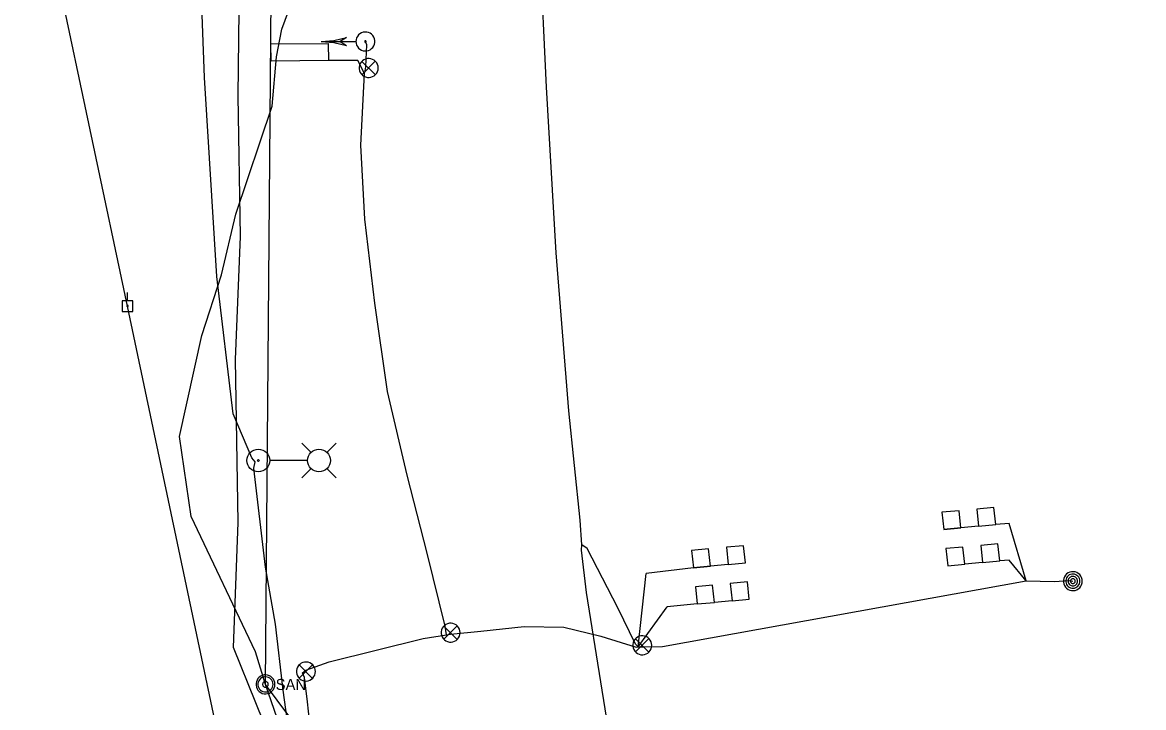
# Model space of a CAD drawing. Extents: x 596028 to 606371, y 330010 to 403088.
# Drawn here: x 601775.1 to 602165.3, y 355181 to 355419.3 of the extents above; entities that cross this region are included whole.
import ezdxf

# ---------------------------------------------------------------- set-up
doc = ezdxf.new("R2010")
doc.units = 0
for name, color, linetype in [('E_FTMS', 7, 'Continuous'), ('E_FTMS_Conduit', 7, 'Continuous'), ('E_FTMS_Loop', 7, 'Continuous'), ('E_LTG', 7, 'Continuous'), ('E_LTG_CID', 7, 'Continuous'), ('E_MISCPROP', 7, 'Continuous'), ('E_UTL_EPowerPole', 7, 'Continuous'), ('E_UTL_FO_UG_QWEST', 7, 'Continuous'), ('E_UTL_G_UG', 7, 'Continuous'), ('E_UTL_Overhead', 7, 'Continuous'), ('E_UTL_SAN_MH', 7, 'Continuous'), ('E_UTL_SAN_UG', 7, 'Continuous')]:
    doc.layers.add(name, color=color, linetype=linetype)

msp = doc.modelspace()

# ---------------------------------------------------------------- linework, layer by layer
at = {"layer": 'E_FTMS'}
for points in [[(601879.09, 355412.65), (601883.54, 355413), (601887.89, 355414.03)], [(601887.89, 355414.03), (601885.69, 355412.66)], [(601891.19, 355412.65), (601891.25, 355412.03), (601891.42, 355411.43), (601891.71, 355410.87), (601892.1, 355410.38), (601892.57, 355409.97), (601893.12, 355409.65), (601893.71, 355409.45), (601894.33, 355409.36), (601894.96, 355409.39), (601895.57, 355409.54), (601896.14, 355409.8), (601896.65, 355410.16), (601897.08, 355410.61), (601897.42, 355411.14), (601897.65, 355411.72), (601897.77, 355412.34), (601897.77, 355412.97), (601897.65, 355413.58), (601897.42, 355414.17), (601897.08, 355414.69), (601896.65, 355415.15), (601896.14, 355415.51), (601895.57, 355415.77), (601894.96, 355415.92), (601894.33, 355415.95), (601893.71, 355415.86), (601893.12, 355415.66), (601892.57, 355415.34), (601892.1, 355414.93), (601891.71, 355414.44), (601891.42, 355413.88), (601891.25, 355413.28), (601891.19, 355412.65)], [(601879.09, 355412.66), (601891.13, 355412.66)], [(601879.09, 355412.65), (601883.54, 355412.31), (601887.89, 355411.28)], [(601885.69, 355412.66), (601887.89, 355411.28)], [(601894.23, 355412.65), (601894.24, 355412.61), (601894.25, 355412.56), (601894.27, 355412.52), (601894.3, 355412.48), (601894.34, 355412.45), (601894.38, 355412.43), (601894.43, 355412.41), (601894.47, 355412.4), (601894.52, 355412.4), (601894.57, 355412.42), (601894.61, 355412.44), (601894.65, 355412.46), (601894.68, 355412.5), (601894.71, 355412.54), (601894.73, 355412.58), (601894.74, 355412.63), (601894.74, 355412.68), (601894.73, 355412.73), (601894.71, 355412.77), (601894.68, 355412.81), (601894.65, 355412.85), (601894.61, 355412.87), (601894.57, 355412.89), (601894.52, 355412.9), (601894.47, 355412.91), (601894.43, 355412.9), (601894.38, 355412.88), (601894.34, 355412.86), (601894.3, 355412.83), (601894.27, 355412.79), (601894.25, 355412.75), (601894.24, 355412.7), (601894.23, 355412.65)], [(601898.94, 355403.42), (601898.88, 355404.05), (601898.7, 355404.65), (601898.42, 355405.21), (601898.03, 355405.7), (601897.55, 355406.11), (601897.01, 355406.43), (601896.42, 355406.63), (601895.8, 355406.72), (601895.17, 355406.69), (601894.56, 355406.54), (601893.99, 355406.28), (601893.48, 355405.92), (601893.05, 355405.46), (601892.71, 355404.94), (601892.47, 355404.35), (601892.35, 355403.74), (601892.35, 355403.11), (601892.47, 355402.49), (601892.71, 355401.91), (601893.05, 355401.38), (601893.48, 355400.93), (601893.99, 355400.57), (601894.56, 355400.31), (601895.17, 355400.16), (601895.8, 355400.13), (601896.42, 355400.22), (601897.01, 355400.42), (601897.55, 355400.74), (601898.03, 355401.15), (601898.42, 355401.64), (601898.7, 355402.2), (601898.88, 355402.8), (601898.94, 355403.42)], [(601897.9, 355405.76), (601893.29, 355401.1)], [(601893.29, 355405.71), (601897.95, 355401.06)], [(601927.47, 355207.08), (601927.41, 355207.7), (601927.23, 355208.31), (601926.94, 355208.86), (601926.56, 355209.36), (601926.08, 355209.77), (601925.54, 355210.08), (601924.94, 355210.29), (601924.32, 355210.38), (601923.7, 355210.35), (601923.09, 355210.2), (601922.52, 355209.94), (601922.01, 355209.57), (601921.57, 355209.12), (601921.23, 355208.59), (601921, 355208.01), (601920.88, 355207.39), (601920.88, 355206.77), (601921, 355206.15), (601921.23, 355205.57), (601921.57, 355205.04), (601922.01, 355204.59), (601922.52, 355204.22), (601923.09, 355203.96), (601923.7, 355203.81), (601924.32, 355203.78), (601924.94, 355203.87), (601925.54, 355204.08), (601926.08, 355204.39), (601926.56, 355204.8), (601926.94, 355205.3), (601927.23, 355205.85), (601927.41, 355206.45), (601927.47, 355207.08)], [(601926.43, 355209.41), (601921.82, 355204.76)], [(601921.82, 355209.37), (601926.47, 355204.71)], [(601994.15, 355202.68), (601994.09, 355203.31), (601993.91, 355203.91), (601993.62, 355204.47), (601993.24, 355204.96), (601992.76, 355205.37), (601992.22, 355205.69), (601991.63, 355205.89), (601991, 355205.98), (601990.38, 355205.95), (601989.77, 355205.8), (601989.2, 355205.54), (601988.69, 355205.18), (601988.25, 355204.72), (601987.91, 355204.2), (601987.68, 355203.61), (601987.56, 355203), (601987.56, 355202.37), (601987.68, 355201.75), (601987.91, 355201.17), (601988.25, 355200.64), (601988.69, 355200.19), (601989.2, 355199.83), (601989.77, 355199.56), (601990.38, 355199.42), (601991, 355199.39), (601991.63, 355199.48), (601992.22, 355199.68), (601992.76, 355200), (601993.24, 355200.41), (601993.62, 355200.9), (601993.91, 355201.46), (601994.09, 355202.06), (601994.15, 355202.68)], [(601993.11, 355205.02), (601988.5, 355200.36)], [(601988.5, 355204.97), (601993.15, 355200.32)], [(601877.11, 355193.56), (601877.05, 355194.18), (601876.88, 355194.79), (601876.59, 355195.34), (601876.2, 355195.84), (601875.73, 355196.25), (601875.18, 355196.56), (601874.59, 355196.77), (601873.97, 355196.86), (601873.34, 355196.83), (601872.73, 355196.68), (601872.16, 355196.42), (601871.65, 355196.05), (601871.22, 355195.6), (601870.88, 355195.07), (601870.65, 355194.49), (601870.53, 355193.87), (601870.53, 355193.25), (601870.65, 355192.63), (601870.88, 355192.05), (601871.22, 355191.52), (601871.65, 355191.07), (601872.16, 355190.7), (601872.73, 355190.44), (601873.34, 355190.29), (601873.97, 355190.26), (601874.59, 355190.35), (601875.18, 355190.56), (601875.73, 355190.87), (601876.2, 355191.28), (601876.59, 355191.78), (601876.88, 355192.33), (601877.05, 355192.94), (601877.11, 355193.56)], [(601876.08, 355195.89), (601871.47, 355191.24)], [(601871.47, 355195.85), (601876.12, 355191.19)]]:
    msp.add_lwpolyline(points, dxfattribs=at)
at = {"layer": 'E_FTMS_Conduit'}
for points in [[(602027.81, 354941.56), (602014.68, 354998.28), (602003.75, 355052.62), (601993.35, 355106.23), (601981.45, 355158.89), (601971.43, 355221.04), (601969.66, 355235.81), (601969.87, 355237.6), (601969.25, 355246.18), (601965.32, 355284.21), (601960.85, 355339.21), (601957.5, 355396.77), (601955.3, 355443.69), (601955.36, 355466.99), (601955.35, 355485.6), (601952.64, 355583.7), (601947.85, 355604.48), (601947.1, 355628.3), (601949.35, 355635.2), (601982.31, 355922.69), (602025.74, 356205), (602072.04, 356504.09)], [(601922.7, 355206.35), (601922.25, 355209.29), (601916.02, 355234.69), (601909.05, 355261.8), (601902.23, 355290.88), (601897.73, 355321.6), (601894.27, 355350.82), (601892.91, 355376.6), (601894.12, 355401.47), (601894.45, 355402.5), (601894.62, 355403.87), (601894.93, 355411.51), (601894.49, 355412.65)], [(601989.45, 355202.1), (601988.47, 355203.13), (601982.37, 355215.67), (601971.62, 355236.33), (601969.87, 355237.6)], [(601872.63, 355193.15), (601873.78, 355193.98), (601881.93, 355196.94), (601914.59, 355205.04), (601922.7, 355206.35), (601924.11, 355206.57), (601934.63, 355207.55), (601949.8, 355209.25), (601963.51, 355208.96), (601976.42, 355205.9), (601988.71, 355202.07), (601989.45, 355202.1), (601991.2, 355202.16), (601997.9, 355202.23), (602124.45, 355225.08), (602134.18, 355224.88), (602139.51, 355225.23), (602140.71, 355224.99)], [(601998.93, 354973.87), (601997.47, 354973.96), (601993.08, 354972.75), (601965.84, 354963.96), (601957.64, 354961.68), (601951.2, 354968.11), (601934.58, 354996.74), (601924.32, 355025.24), (601913.23, 355049.3), (601904.89, 355067.08), (601895.74, 355087.81), (601890.84, 355093.23), (601886.84, 355093.7), (601887.5, 355095.1), (601888.61, 355096.47), (601885.91, 355117.35), (601881.85, 355136.38), (601876.39, 355163.49), (601874.39, 355183), (601873.3, 355191.46), (601872.63, 355193.15)]]:
    msp.add_lwpolyline(points, dxfattribs=at)
at = {"layer": 'E_FTMS_Loop'}
for p, q in [((601891.83, 355406.01), (601881.66, 355406.01)), ((601894.12, 355401.47), (601891.83, 355406.01)), ((602101.75, 355243.51), (602095.77, 355242.96)), ((602107.91, 355244.08), (602101.75, 355243.51)), ((602118.59, 355245.08), (602113.88, 355244.64)), ((602124.45, 355225.08), (602118.59, 355245.08)), ((602020.76, 355230.8), (602014.6, 355230.23)), ((602109.28, 355231.47), (602103.12, 355230.9)), ((602118.58, 355232.33), (602115.26, 355232.02)), ((602124.45, 355225.08), (602118.58, 355232.33)), ((601989.45, 355202.1), (601992.23, 355227.7)), ((602008.63, 355229.67), (601992.23, 355227.7)), ((602014.6, 355230.23), (602008.63, 355229.67)), ((601989.45, 355202.1), (601999.51, 355216.02)), ((602010, 355217.06), (601999.55, 355216.09)), ((602022.14, 355218.19), (602015.98, 355217.61))]:
    msp.add_line(p, q, dxfattribs=at)
for points in [[(601861.71, 355405.79), (601861.58, 355411.79), (601881.57, 355412.01), (601881.66, 355406.01), (601861.71, 355405.79)], [(602107.91, 355244.08), (602113.88, 355244.64), (602113.23, 355250.6), (602107.26, 355250.05), (602107.91, 355244.08)], [(602095.77, 355242.96), (602101.75, 355243.51), (602101.1, 355249.48), (602095.12, 355248.92), (602095.77, 355242.96)], [(602008.63, 355229.67), (602014.6, 355230.23), (602013.95, 355236.19), (602007.98, 355235.64), (602008.63, 355229.67)], [(602020.76, 355230.8), (602026.74, 355231.36), (602026.09, 355237.32), (602020.11, 355236.77), (602020.76, 355230.8)], [(602097.15, 355230.34), (602103.12, 355230.9), (602102.47, 355236.86), (602096.5, 355236.31), (602097.15, 355230.34)], [(602109.28, 355231.47), (602115.26, 355232.02), (602114.61, 355237.99), (602108.63, 355237.43), (602109.28, 355231.47)], [(602010, 355217.06), (602015.98, 355217.61), (602015.33, 355223.58), (602009.35, 355223.02), (602010, 355217.06)], [(602022.14, 355218.19), (602028.11, 355218.74), (602027.46, 355224.71), (602021.49, 355224.15), (602022.14, 355218.19)]]:
    msp.add_lwpolyline(points, dxfattribs=at)
at = {"layer": 'E_LTG'}
for points in [[(601875.56, 355269.72), (601872.33, 355272.94)], [(601881.1, 355269.72), (601884.33, 355272.94)], [(601874.31, 355266.94), (601861.26, 355266.94)], [(601875.56, 355264.17), (601872.33, 355260.94)], [(601881.1, 355264.17), (601884.33, 355260.94)]]:
    msp.add_lwpolyline(points, dxfattribs=at)
for centre, radius in [((601857.23, 355266.94), 3.96), ((601878.33, 355266.94), 3.96), ((601857.23, 355266.94), 0.303)]:
    msp.add_circle(centre, radius, dxfattribs=at)
at = {"layer": 'E_LTG_CID'}
msp.add_lwpolyline([(601959.26, 354934.01), (601951.43, 354957.17), (601938.38, 354998.16), (601928.03, 355025.86), (601916.52, 355061.15), (601916.26, 355069.14), (601916.71, 355070.97), (601915.66, 355071.12), (601909.89, 355085.63), (601891.14, 355117.71), (601880.23, 355136.38), (601869.26, 355162.73), (601865.89, 355187.05), (601863.16, 355210.08), (601859.71, 355229.88), (601855.63, 355264.26), (601856.07, 355266.49), (601854.99, 355267.9), (601848.52, 355283.22), (601842.75, 355330.92), (601838.43, 355400.17), (601837.25, 355434.48)], dxfattribs=at)
at = {"layer": 'E_MISCPROP'}
for points in [[(602144.01, 355224.99), (602143.95, 355225.61), (602143.77, 355226.21), (602143.49, 355226.77), (602143.1, 355227.26), (602142.62, 355227.67), (602142.08, 355227.99), (602141.49, 355228.19), (602140.87, 355228.28), (602140.24, 355228.25), (602139.63, 355228.1), (602139.06, 355227.84), (602138.55, 355227.48), (602138.12, 355227.03), (602137.78, 355226.5), (602137.54, 355225.92), (602137.43, 355225.3), (602137.43, 355224.67), (602137.54, 355224.06), (602137.78, 355223.47), (602138.12, 355222.95), (602138.55, 355222.49), (602139.06, 355222.13), (602139.63, 355221.87), (602140.24, 355221.72), (602140.87, 355221.69), (602141.49, 355221.78), (602142.08, 355221.98), (602142.62, 355222.3), (602143.1, 355222.71), (602143.49, 355223.2), (602143.77, 355223.76), (602143.95, 355224.36), (602144.01, 355224.99)], [(602143.19, 355224.99), (602143.14, 355225.45), (602143.01, 355225.91), (602142.79, 355226.32), (602142.5, 355226.69), (602142.15, 355227), (602141.74, 355227.24), (602141.29, 355227.39), (602140.83, 355227.46), (602140.36, 355227.44), (602139.9, 355227.33), (602139.47, 355227.13), (602139.09, 355226.86), (602138.76, 355226.52), (602138.51, 355226.12), (602138.34, 355225.68), (602138.25, 355225.22), (602138.25, 355224.75), (602138.34, 355224.29), (602138.51, 355223.85), (602138.76, 355223.46), (602139.09, 355223.12), (602139.47, 355222.84), (602139.9, 355222.65), (602140.36, 355222.54), (602140.83, 355222.51), (602141.29, 355222.58), (602141.74, 355222.73), (602142.15, 355222.97), (602142.5, 355223.28), (602142.79, 355223.65), (602143.01, 355224.07), (602143.14, 355224.52), (602143.19, 355224.99)], [(602142.36, 355224.99), (602142.33, 355225.3), (602142.24, 355225.6), (602142.1, 355225.88), (602141.9, 355226.12), (602141.67, 355226.33), (602141.4, 355226.49), (602141.1, 355226.59), (602140.79, 355226.63), (602140.48, 355226.62), (602140.17, 355226.55), (602139.89, 355226.42), (602139.63, 355226.23), (602139.41, 355226.01), (602139.24, 355225.74), (602139.13, 355225.45), (602139.07, 355225.14), (602139.07, 355224.83), (602139.13, 355224.52), (602139.24, 355224.23), (602139.41, 355223.97), (602139.63, 355223.74), (602139.89, 355223.56), (602140.17, 355223.43), (602140.48, 355223.35), (602140.79, 355223.34), (602141.1, 355223.38), (602141.4, 355223.49), (602141.67, 355223.64), (602141.9, 355223.85), (602142.1, 355224.09), (602142.24, 355224.37), (602142.33, 355224.67), (602142.36, 355224.99)], [(602141.54, 355224.99), (602141.52, 355225.14), (602141.48, 355225.29), (602141.4, 355225.43), (602141.31, 355225.56), (602141.19, 355225.66), (602141.05, 355225.74), (602140.9, 355225.79), (602140.75, 355225.81), (602140.59, 355225.8), (602140.44, 355225.77), (602140.3, 355225.7), (602140.17, 355225.61), (602140.06, 355225.5), (602139.98, 355225.36), (602139.92, 355225.22), (602139.89, 355225.06), (602139.89, 355224.91), (602139.92, 355224.75), (602139.98, 355224.61), (602140.06, 355224.48), (602140.17, 355224.36), (602140.3, 355224.27), (602140.44, 355224.21), (602140.59, 355224.17), (602140.75, 355224.16), (602140.9, 355224.18), (602141.05, 355224.24), (602141.19, 355224.31), (602141.31, 355224.42), (602141.4, 355224.54), (602141.48, 355224.68), (602141.52, 355224.83), (602141.54, 355224.99)]]:
    msp.add_lwpolyline(points, dxfattribs=at)
at = {"layer": 'E_UTL_EPowerPole'}
for points in [[(601811.7, 355322.5), (601811.7, 355325.41)], [(601813.55, 355322.5), (601809.86, 355322.5)], [(601809.86, 355322.5), (601809.86, 355318.81)], [(601811.97, 355320.66), (601811.97, 355320.71), (601811.95, 355320.75), (601811.93, 355320.79), (601811.91, 355320.82), (601811.87, 355320.85), (601811.83, 355320.88), (601811.79, 355320.89), (601811.74, 355320.9), (601811.7, 355320.9), (601811.66, 355320.89), (601811.61, 355320.87), (601811.58, 355320.84), (601811.55, 355320.81), (601811.52, 355320.77), (601811.5, 355320.73), (601811.5, 355320.68), (601811.5, 355320.64), (601811.5, 355320.59), (601811.52, 355320.55), (601811.55, 355320.51), (601811.58, 355320.48), (601811.61, 355320.45), (601811.66, 355320.43), (601811.7, 355320.42), (601811.74, 355320.42), (601811.79, 355320.43), (601811.83, 355320.44), (601811.87, 355320.47), (601811.91, 355320.5), (601811.93, 355320.53), (601811.95, 355320.57), (601811.97, 355320.62), (601811.97, 355320.66)], [(601813.55, 355318.81), (601813.55, 355322.5)], [(601809.86, 355318.81), (601813.55, 355318.81)]]:
    msp.add_lwpolyline(points, dxfattribs=at)
at = {"layer": 'E_UTL_FO_UG_QWEST'}
msp.add_lwpolyline([(601964.2, 354880.99), (601937.01, 354962.87), (601923.77, 355016.55), (601913.59, 355043.5), (601890.61, 355100), (601859.69, 355189.09), (601856.22, 355200.41), (601833.89, 355247.47), (601829.84, 355275.28), (601837.5, 355310.36), (601844.44, 355331.45), (601849.37, 355352.57), (601861.99, 355390.18), (601863.5, 355407.3), (601865.39, 355416.91), (601868.52, 355425.42)], dxfattribs=at)
at = {"layer": 'E_UTL_G_UG'}
for points in [[(601849.27, 355302.12), (601850.99, 355344.89), (601850.21, 355393.81), (601851.15, 355473.2), (601850.21, 355490.44), (601851.95, 355547.88), (601852.67, 355583.73), (601852.25, 355585.99), (601852.56, 355586.58), (601852.19, 355591.55), (601851.91, 355592.32), (601849.25, 355596.66), (601835.45, 355610.23), (601821.29, 355626.35), (601811.64, 355637.69), (601814.09, 355668.92), (601823.14, 355722.3), (601823.37, 355723.2), (601828.74, 355757.82), (601829.7, 355765.72)], [(601987.5, 354932.4), (601978.28, 354959.98), (601972.05, 354992.29), (601967.99, 355013.71), (601962.22, 355031.26), (601954.42, 355045.52), (601927.57, 355077.82), (601916.8, 355093.88), (601909.12, 355105.16), (601885.25, 355141.16), (601877.55, 355149.63), (601864.18, 355163.4), (601848.53, 355201.95), (601850.25, 355245.36), (601849.27, 355302.12)]]:
    msp.add_lwpolyline(points, dxfattribs=at)
at = {"layer": 'E_UTL_Overhead'}
msp.add_lwpolyline([(602786.89, 352671.3), (602719.9, 352862.04), (602644.85, 353058), (602574.25, 353244.39), (602502.81, 353432.28), (602428.67, 353624.2), (602360.66, 353804.33), (602303.82, 353952.18), (602250.37, 354092.88), (602197.72, 354232.78), (602144.03, 354374.9), (602091.31, 354515.03), (602040.95, 354648.65), (601976.43, 354817.48), (601911.13, 354985.41), (601846.94, 355153.54), (601811.73, 355320.66), (601775.11, 355493.17)], dxfattribs=at)
at = {"layer": 'E_UTL_SAN_MH'}
for points in [[(601862.99, 355189.09), (601862.93, 355189.71), (601862.76, 355190.32), (601862.47, 355190.87), (601862.08, 355191.37), (601861.61, 355191.78), (601861.06, 355192.09), (601860.47, 355192.3), (601859.85, 355192.39), (601859.22, 355192.36), (601858.61, 355192.21), (601858.04, 355191.95), (601857.53, 355191.58), (601857.1, 355191.13), (601856.76, 355190.6), (601856.53, 355190.02), (601856.41, 355189.4), (601856.41, 355188.78), (601856.53, 355188.16), (601856.76, 355187.58), (601857.1, 355187.05), (601857.53, 355186.59), (601858.04, 355186.23), (601858.61, 355185.97), (601859.22, 355185.82), (601859.85, 355185.79), (601860.47, 355185.88), (601861.06, 355186.09), (601861.61, 355186.4), (601862.08, 355186.81), (601862.47, 355187.3), (601862.76, 355187.86), (601862.93, 355188.46), (601862.99, 355189.09)], [(601862.33, 355189.09), (601862.29, 355189.59), (601862.14, 355190.07), (601861.91, 355190.52), (601861.6, 355190.91), (601861.22, 355191.24), (601860.79, 355191.49), (601860.32, 355191.65), (601859.82, 355191.73), (601859.32, 355191.7), (601858.83, 355191.58), (601858.37, 355191.38), (601857.96, 355191.08), (601857.62, 355190.72), (601857.35, 355190.3), (601857.16, 355189.83), (601857.06, 355189.34), (601857.06, 355188.84), (601857.16, 355188.34), (601857.35, 355187.88), (601857.62, 355187.46), (601857.96, 355187.09), (601858.37, 355186.8), (601858.83, 355186.59), (601859.32, 355186.48), (601859.82, 355186.45), (601860.32, 355186.52), (601860.79, 355186.69), (601861.22, 355186.94), (601861.6, 355187.27), (601861.91, 355187.66), (601862.14, 355188.11), (601862.29, 355188.59), (601862.33, 355189.09)], [(601860.68, 355189.09), (601860.67, 355189.28), (601860.61, 355189.46), (601860.53, 355189.62), (601860.41, 355189.77), (601860.27, 355189.9), (601860.1, 355189.99), (601859.93, 355190.05), (601859.74, 355190.08), (601859.55, 355190.07), (601859.37, 355190.02), (601859.2, 355189.95), (601859.04, 355189.84), (601858.91, 355189.7), (601858.81, 355189.54), (601858.74, 355189.37), (601858.71, 355189.18), (601858.71, 355188.99), (601858.74, 355188.81), (601858.81, 355188.64), (601858.91, 355188.48), (601859.04, 355188.34), (601859.2, 355188.23), (601859.37, 355188.15), (601859.55, 355188.11), (601859.74, 355188.1), (601859.93, 355188.13), (601860.1, 355188.19), (601860.27, 355188.28), (601860.41, 355188.41), (601860.53, 355188.55), (601860.61, 355188.72), (601860.67, 355188.9), (601860.68, 355189.09)]]:
    msp.add_lwpolyline(points, dxfattribs=at)
at = {"layer": 'E_UTL_SAN_UG'}
for p, q in [((601859.69, 355189.09), (601862.49, 355521.89)), ((601965.22, 355047.75), (601859.69, 355189.09))]:
    msp.add_line(p, q, dxfattribs=at)

# ---------------------------------------------------------------- texts
at = {"layer": 'E_UTL_SAN_MH'}
msp.add_text('SAN', height=3.849, dxfattribs=at).set_placement((601863.26, 355187.14))

doc.saveas('drawing.dxf')
